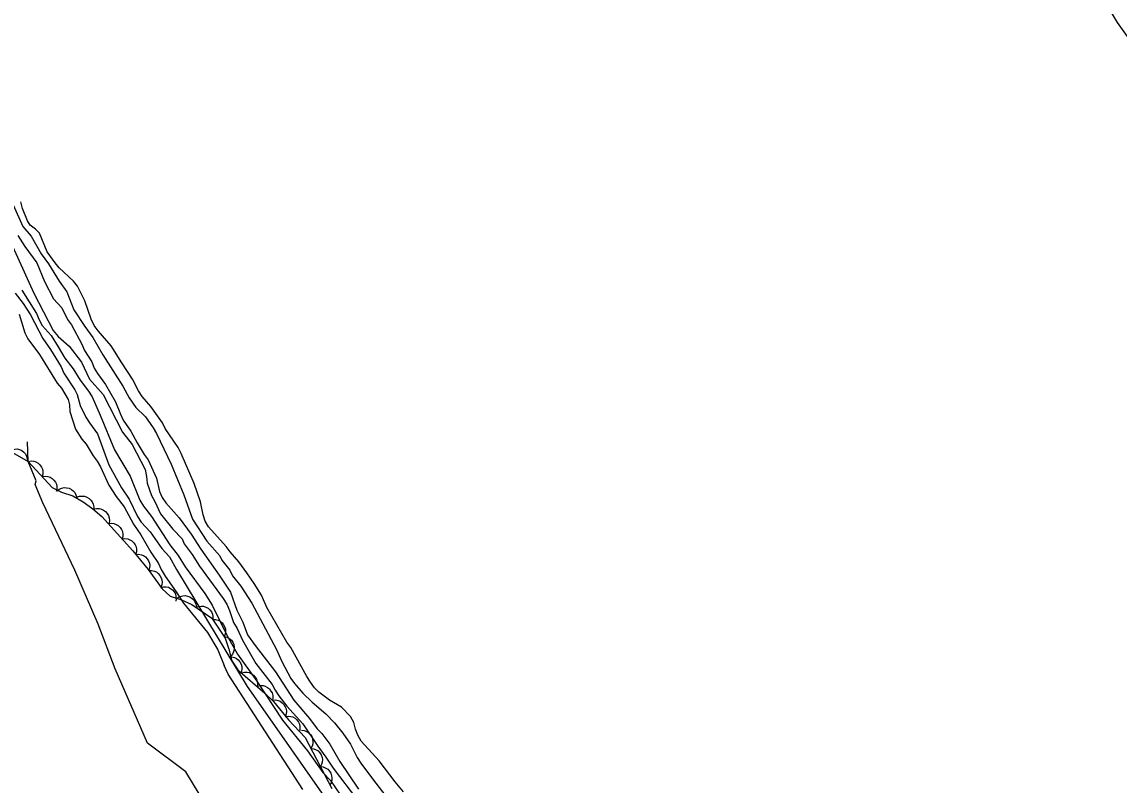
# Model space of a CAD drawing. Extents: x 336540 to 340074, y 5572036 to 5573747.
# Drawn here: x 338344 to 338503.6, y 5573265.6 to 5573376.6 of the extents above; entities that cross this region are included whole.
import ezdxf

# ---------------------------------------------------------------- set-up
doc = ezdxf.new("R2010")
doc.units = 0
for name, color, linetype in [('Niveau 1', 7, 'Continuous'), ('Niveau 2', 7, 'Continuous'), ('Niveau 22', 7, 'Continuous'), ('Niveau 4', 7, 'Continuous'), ('Niveau 44', 7, 'Continuous')]:
    doc.layers.add(name, color=color, linetype=linetype)

msp = doc.modelspace()

# ---------------------------------------------------------------- linework, layer by layer
at = {"layer": 'Niveau 1'}
msp.add_lwpolyline([(338343.05, 5573337.12), (338344.21, 5573335.61), (338345.26, 5573333.98), (338347.08, 5573330.55), (338348.19, 5573328.93), (338349.71, 5573326.4), (338350.13, 5573325.5), (338351.7, 5573323.04), (338352.06, 5573322.36), (338352.48, 5573320.78), (338353.31, 5573319.09), (338353.83, 5573318.25), (338355, 5573316.68), (338356.67, 5573312.17), (338358.49, 5573308.8), (338359.6, 5573307.18), (338360.83, 5573304.65), (338361.36, 5573303.8), (338362.69, 5573302.41), (338364.38, 5573300.01), (338365.49, 5573298.75), (338366.5, 5573296.95), (338376.79, 5573279.9), (338388.2, 5573263.57)], dxfattribs=at)
at = {"layer": 'Niveau 2'}
for points in [[(338340.23, 5573349.19), (338345.77, 5573337.11), (338348.57, 5573331.67), (338349.29, 5573330.83), (338350.89, 5573329.39), (338352.7, 5573327.1), (338353.83, 5573324.63), (338355.83, 5573322.37), (338358.64, 5573316.9), (338360.08, 5573315.09), (338361.96, 5573311.47), (338362.15, 5573310.46), (338362.23, 5573309.49), (338362.89, 5573307.68), (338363.36, 5573306.84), (338364.19, 5573305.04), (338365.99, 5573302.8), (338367.32, 5573301.41)], [(338342.77, 5573349.95), (338344.14, 5573346.84), (338345.36, 5573345.39), (338346.83, 5573342.85), (338347.88, 5573341.39), (338349.46, 5573338.86), (338350.57, 5573337.34), (338351.59, 5573334.68), (338353.17, 5573332.26), (338354.34, 5573330.69), (338355.8, 5573328.16), (338358.68, 5573323.6), (338359.62, 5573321.91), (338360.61, 5573320.5), (338362, 5573319.16), (338363.11, 5573317.53), (338363.58, 5573316.69), (338365.71, 5573312.23), (338367.56, 5573307.77), (338368.82, 5573304.26), (338370.93, 5573301.05), (338372.78, 5573298.93), (338373.08, 5573298.31), (338374.24, 5573296.85), (338374.66, 5573296), (338375.88, 5573294.49), (338377.46, 5573292.02), (338381.05, 5573285.31), (338381.82, 5573283.56), (338383.12, 5573281.08), (338383.65, 5573280.35), (338384.87, 5573278.95), (338386.25, 5573277.62), (338388.22, 5573275.95), (338389.49, 5573274.61), (338390.71, 5573273.15), (338391.82, 5573271.53), (338392.77, 5573269.61), (338393.29, 5573268.77), (338394.98, 5573266.47), (338397.89, 5573262.71)], [(338343.43, 5573345.52), (338344.43, 5573343.89), (338346.18, 5573341.54), (338347.31, 5573338.82), (338348.61, 5573336.29), (338349.82, 5573335), (338350.65, 5573333.31), (338351.23, 5573332.53), (338352.76, 5573329.71), (338353.12, 5573328.8), (338354.18, 5573327.12), (338354.53, 5573326.21), (338355, 5573325.43), (338356.17, 5573323.85), (338357.64, 5573321.32), (338358.35, 5573319.51), (338358.77, 5573318.67), (338359.88, 5573317.04), (338360.76, 5573315.35), (338361.82, 5573313.66), (338362.4, 5573312.88), (338363.58, 5573310.23), (338364.02, 5573308.3), (338364.43, 5573307.4), (338364.96, 5573306.61), (338366.87, 5573304.43), (338368.62, 5573302.07), (338370.03, 5573299.88), (338372.71, 5573296.12), (338374.35, 5573293.65), (338375.3, 5573291), (338376.13, 5573289.25), (338376.85, 5573287.44), (338377.96, 5573285.87), (338380.92, 5573282.06), (338383.56, 5573277.91), (338385.82, 5573275.28), (338386.98, 5573273.77), (338387.62, 5573273.1), (338388.78, 5573271.53), (338390.25, 5573269), (338392.99, 5573264.96)], [(338344, 5573337.58), (338346.16, 5573334.16), (338346.52, 5573333.26), (338346.99, 5573332.41), (338348.26, 5573330.96), (338349.31, 5573329.33), (338350.25, 5573327.65), (338351.47, 5573326.14), (338352.52, 5573324.45), (338353.69, 5573322.88), (338354.22, 5573322.04), (338355.4, 5573319.39), (338357.48, 5573314.32), (338359.76, 5573310.5), (338361.19, 5573307), (338361.72, 5573306.16), (338362.88, 5573304.65), (338365.51, 5573300.5), (338366.73, 5573298.99), (338367.78, 5573297.31), (338370.63, 5573293.44), (338371.68, 5573291.76), (338373.81, 5573287.37), (338375.39, 5573284.62), (338378.19, 5573280.7), (338381.92, 5573275.04), (338385.57, 5573270.57), (338387.79, 5573267.43), (338388.88, 5573266.26), (338391.1, 5573263.02)], [(338343.62, 5573334.08), (338344.47, 5573331.37), (338344.88, 5573330.47), (338346.57, 5573328.18), (338349.14, 5573324.03), (338349.77, 5573323.3), (338350.77, 5573321.68), (338350.95, 5573320.88), (338350.97, 5573319.92), (338351.81, 5573317.33), (338352.75, 5573315.87), (338353.38, 5573315.14), (338354.38, 5573313.46), (338354.96, 5573312.68), (338355.43, 5573311.84), (338356.67, 5573309.19), (338357.72, 5573307.57), (338358.88, 5573306.06), (338360.23, 5573303.54), (338361.33, 5573301.97), (338362.79, 5573299.45), (338363.9, 5573297.82), (338364.26, 5573296.92), (338364.84, 5573295.97), (338366.47, 5573293.68), (338367.52, 5573292.05), (338371, 5573287.76), (338372.51, 5573285.24), (338373.43, 5573282.96)], [(338367.32, 5573301.41), (338367.62, 5573300.67), (338368.78, 5573299.1), (338369.83, 5573297.42), (338373.27, 5573292.71), (338373.8, 5573291.87), (338374.21, 5573290.97), (338374.81, 5573289.22), (338375.34, 5573288.37), (338376.11, 5573286.63), (338378.04, 5573283.25), (338380.43, 5573280.23), (338380.84, 5573279.39), (338381.37, 5573278.55), (338382.53, 5573277.04), (338384.85, 5573274.47), (338387.06, 5573271.22), (338388.23, 5573269.65), (338389.28, 5573268.02), (338392.82, 5573263.38)], [(338384.86, 5573264.93), (338374.02, 5573281.72), (338373.43, 5573282.96)]]:
    msp.add_lwpolyline(points, dxfattribs=at)
at = {"layer": 'Niveau 22'}
msp.add_lwpolyline([(338377.55, 5573251.49), (338367.87, 5573267.51), (338362.28, 5573271.69), (338357.58, 5573282.5), (338355.11, 5573289), (338351.72, 5573296.83), (338347.07, 5573306.64), (338345.93, 5573309.3), (338346.09, 5573309.81), (338344.94, 5573312.66), (338344.82, 5573315.52)], dxfattribs=at)
at = {"layer": 'Niveau 4'}
for points in [[(338501.4, 5573379.64), (338503.27, 5573376.49), (338506.65, 5573371.76)], [(338399.52, 5573264.58), (338398.3, 5573266.04), (338395.96, 5573269.12), (338393.35, 5573271.97), (338392.88, 5573272.82), (338392.53, 5573273.72), (338392.28, 5573274.68), (338391.81, 5573275.53), (338390.48, 5573276.93), (338388.75, 5573277.91), (338387.2, 5573279.08), (338386.55, 5573279.74), (338385.97, 5573280.53), (338385.44, 5573281.37), (338383.15, 5573285.6), (338382.56, 5573286.38), (338379.63, 5573291.39), (338378.85, 5573293.19), (338377.79, 5573294.88), (338376.74, 5573296.46), (338375.57, 5573298.03), (338374.3, 5573299.48), (338373.71, 5573300.27), (338371.16, 5573303.12), (338370.69, 5573303.97), (338370.39, 5573304.87), (338370.01, 5573306.75), (338369.05, 5573309.46), (338367.2, 5573313.82), (338366.73, 5573314.66), (338364.86, 5573317.42), (338364.45, 5573318.26), (338362.75, 5573320.62), (338361.53, 5573322.08), (338361, 5573322.92), (338360.12, 5573324.62), (338358.54, 5573326.98), (338357.01, 5573329.46), (338355.09, 5573331.64), (338354.51, 5573332.43), (338354.1, 5573333.33), (338353.19, 5573335.99), (338352.13, 5573338.14), (338351.54, 5573338.87), (338349.46, 5573340.82), (338348.88, 5573341.55), (338347.71, 5573343.12), (338346.58, 5573345.84), (338346, 5573346.45), (338345.25, 5573347.01), (338344.84, 5573347.63), (338344.12, 5573349.44), (338343.87, 5573350.4)]]:
    msp.add_lwpolyline(points, dxfattribs=at)
at = {"layer": 'Niveau 44'}
for points in [[(338339.57, 5573315.71), (338344.94, 5573312.66)], [(338342.23, 5573314.2), (338342.6, 5573314.38), (338343, 5573314.45), (338343.34, 5573314.46), (338343.68, 5573314.37), (338344.01, 5573314.22), (338344.31, 5573313.98), (338344.54, 5573313.74), (338344.7, 5573313.43), (338344.81, 5573313.08), (338344.84, 5573312.72)], [(338344.94, 5573312.66), (338345.35, 5573312.72), (338345.76, 5573312.67), (338346.07, 5573312.58), (338346.37, 5573312.39), (338346.64, 5573312.14), (338346.85, 5573311.82), (338347, 5573311.53), (338347.06, 5573311.18), (338347.06, 5573310.81), (338346.98, 5573310.46)], [(338344.94, 5573312.66), (338348.44, 5573308.88), (338349.77, 5573308.16), (338351.44, 5573307.63), (338352.93, 5573306.79), (338354.36, 5573305.77), (338355.65, 5573304.65), (338360.15, 5573299.65), (338362.38, 5573296.93), (338364.41, 5573294.11), (338365.58, 5573293.06), (338367.24, 5573292.52), (338368.73, 5573291.82), (338371.62, 5573289.86), (338373.58, 5573286.94), (338374.11, 5573285.33), (338374.53, 5573283.63), (338375.44, 5573282.34), (338379.36, 5573278.95), (338380.62, 5573277.74), (338382.77, 5573275.06), (338385.22, 5573272.51), (338389.07, 5573265.08)], [(338346.98, 5573310.46), (338347.39, 5573310.52), (338347.79, 5573310.46), (338348.11, 5573310.37), (338348.41, 5573310.19), (338348.68, 5573309.94), (338348.89, 5573309.62), (338349.04, 5573309.33), (338349.1, 5573308.98), (338349.1, 5573308.61), (338349.02, 5573308.26)], [(338349.14, 5573308.36), (338349.46, 5573308.62), (338349.84, 5573308.77), (338350.16, 5573308.85), (338350.52, 5573308.83), (338350.88, 5573308.75), (338351.22, 5573308.57), (338351.49, 5573308.39), (338351.71, 5573308.12), (338351.89, 5573307.8), (338352, 5573307.45)], [(338352.01, 5573307.44), (338352.4, 5573307.59), (338352.81, 5573307.61), (338353.14, 5573307.59), (338353.47, 5573307.47), (338353.79, 5573307.28), (338354.06, 5573307.01), (338354.26, 5573306.75), (338354.39, 5573306.43), (338354.46, 5573306.06), (338354.46, 5573305.7)], [(338354.45, 5573305.69), (338354.85, 5573305.8), (338355.26, 5573305.79), (338355.58, 5573305.73), (338355.9, 5573305.58), (338356.2, 5573305.36), (338356.44, 5573305.06), (338356.62, 5573304.79), (338356.72, 5573304.45), (338356.76, 5573304.08), (338356.71, 5573303.73)], [(338356.59, 5573303.6), (338357.01, 5573303.66), (338357.41, 5573303.6), (338357.72, 5573303.5), (338358.02, 5573303.31), (338358.29, 5573303.06), (338358.49, 5573302.73), (338358.64, 5573302.44), (338358.69, 5573302.09), (338358.69, 5573301.72), (338358.6, 5573301.37)], [(338358.6, 5573301.37), (338359.01, 5573301.43), (338359.41, 5573301.37), (338359.73, 5573301.27), (338360.03, 5573301.08), (338360.3, 5573300.83), (338360.5, 5573300.5), (338360.65, 5573300.21), (338360.7, 5573299.86), (338360.69, 5573299.49), (338360.61, 5573299.14)], [(338360.58, 5573299.12), (338361, 5573299.16), (338361.4, 5573299.08), (338361.71, 5573298.97), (338361.99, 5573298.76), (338362.25, 5573298.5), (338362.44, 5573298.17), (338362.57, 5573297.87), (338362.61, 5573297.52), (338362.59, 5573297.15), (338362.48, 5573296.8)], [(338362.48, 5573296.8), (338362.89, 5573296.81), (338363.29, 5573296.7), (338363.59, 5573296.57), (338363.86, 5573296.35), (338364.1, 5573296.07), (338364.27, 5573295.73), (338364.38, 5573295.42), (338364.4, 5573295.07), (338364.35, 5573294.7), (338364.23, 5573294.36)], [(338364.18, 5573294.32), (338364.58, 5573294.42), (338364.99, 5573294.4), (338365.32, 5573294.34), (338365.63, 5573294.18), (338365.92, 5573293.96), (338366.16, 5573293.66), (338366.34, 5573293.38), (338366.43, 5573293.04), (338366.46, 5573292.67), (338366.41, 5573292.31)], [(338366.67, 5573292.79), (338367.03, 5573293), (338367.43, 5573293.1), (338367.75, 5573293.13), (338368.1, 5573293.07), (338368.45, 5573292.94), (338368.76, 5573292.72), (338369.01, 5573292.51), (338369.19, 5573292.21), (338369.33, 5573291.87), (338369.39, 5573291.51)], [(338369.33, 5573291.41), (338369.72, 5573291.57), (338370.12, 5573291.6), (338370.45, 5573291.59), (338370.79, 5573291.47), (338371.11, 5573291.29), (338371.39, 5573291.02), (338371.6, 5573290.78), (338371.73, 5573290.45), (338371.81, 5573290.09), (338371.81, 5573289.73)], [(338371.75, 5573289.67), (338372.17, 5573289.66), (338372.56, 5573289.54), (338372.86, 5573289.41), (338373.12, 5573289.17), (338373.35, 5573288.89), (338373.51, 5573288.54), (338373.61, 5573288.23), (338373.61, 5573287.87), (338373.56, 5573287.51), (338373.42, 5573287.17)], [(338373.49, 5573287.21), (338373.89, 5573287.09), (338374.24, 5573286.87), (338374.49, 5573286.66), (338374.68, 5573286.37), (338374.82, 5573286.03), (338374.88, 5573285.65), (338374.9, 5573285.32), (338374.8, 5573284.98), (338374.65, 5573284.64), (338374.43, 5573284.36)], [(338374.11, 5573284.23), (338374.53, 5573284.23), (338374.92, 5573284.12), (338375.22, 5573283.99), (338375.49, 5573283.77), (338375.73, 5573283.48), (338375.9, 5573283.14), (338376, 5573282.83), (338376.02, 5573282.48), (338375.97, 5573282.11), (338375.84, 5573281.77)], [(338375.96, 5573281.89), (338376.37, 5573282), (338376.77, 5573281.98), (338377.1, 5573281.93), (338377.42, 5573281.77), (338377.71, 5573281.56), (338377.96, 5573281.26), (338378.14, 5573280.99), (338378.23, 5573280.65), (338378.28, 5573280.28), (338378.23, 5573279.92)], [(338378.29, 5573279.98), (338378.69, 5573280.07), (338379.1, 5573280.04), (338379.42, 5573279.96), (338379.73, 5573279.79), (338380.02, 5573279.56), (338380.24, 5573279.25), (338380.41, 5573278.97), (338380.49, 5573278.63), (338380.51, 5573278.26), (338380.45, 5573277.9)], [(338380.47, 5573277.92), (338380.89, 5573277.96), (338381.29, 5573277.87), (338381.6, 5573277.76), (338381.88, 5573277.55), (338382.13, 5573277.28), (338382.32, 5573276.95), (338382.45, 5573276.65), (338382.48, 5573276.3), (338382.46, 5573275.93), (338382.35, 5573275.58)], [(338382.3, 5573275.55), (338382.72, 5573275.62), (338383.12, 5573275.57), (338383.44, 5573275.48), (338383.74, 5573275.3), (338384.02, 5573275.06), (338384.23, 5573274.74), (338384.39, 5573274.45), (338384.45, 5573274.1), (338384.46, 5573273.73), (338384.38, 5573273.38)], [(338384.66, 5573273.58), (338385.08, 5573273.53), (338385.45, 5573273.37), (338385.73, 5573273.2), (338385.97, 5573272.94), (338386.17, 5573272.63), (338386.28, 5573272.26), (338386.35, 5573271.94), (338386.31, 5573271.59), (338386.22, 5573271.24), (338386.04, 5573270.92)], [(338386.04, 5573270.92), (338386.46, 5573270.87), (338386.83, 5573270.71), (338387.11, 5573270.54), (338387.35, 5573270.28), (338387.55, 5573269.96), (338387.67, 5573269.6), (338387.73, 5573269.28), (338387.69, 5573268.93), (338387.6, 5573268.57), (338387.42, 5573268.26)], [(338387.42, 5573268.26), (338387.84, 5573268.21), (338388.21, 5573268.04), (338388.49, 5573267.87), (338388.73, 5573267.61), (338388.93, 5573267.3), (338389.05, 5573266.94), (338389.11, 5573266.62), (338389.07, 5573266.27), (338388.98, 5573265.91), (338388.8, 5573265.59)]]:
    msp.add_lwpolyline(points, dxfattribs=at)

doc.saveas('drawing.dxf')
